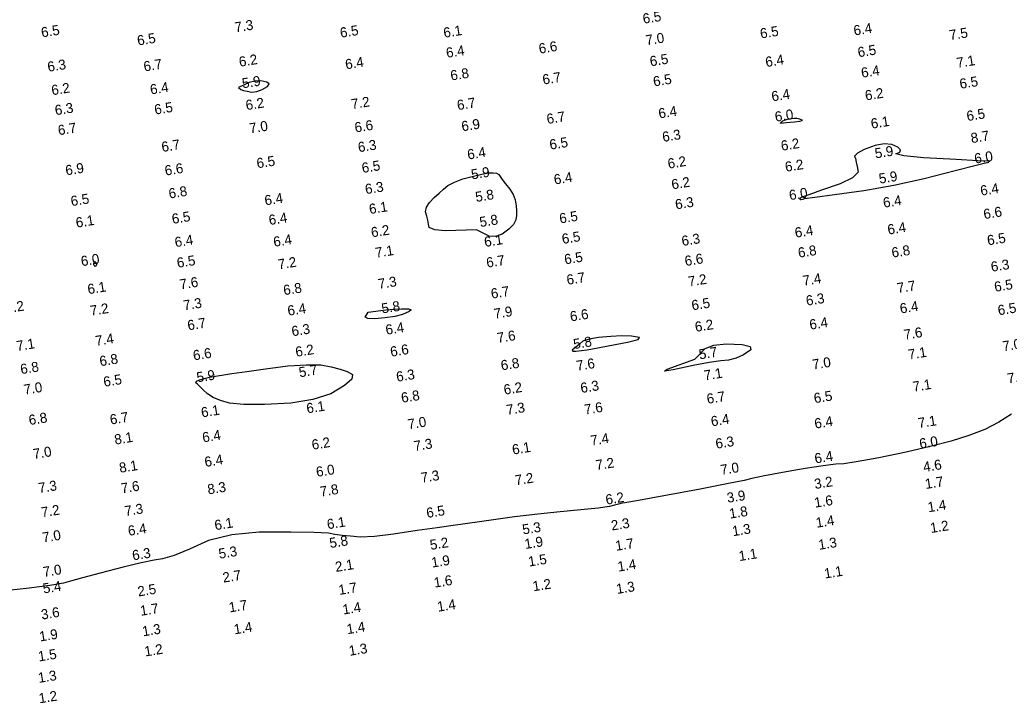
# Model space of a CAD drawing. Extents: x 988130 to 1132882, y 654656 to 841453.
# Drawn here: x 1105767.2 to 1106262.2, y 665931.4 to 666273.4 of the extents above; entities that cross this region are included whole.
import ezdxf

# ---------------------------------------------------------------- set-up
doc = ezdxf.new("R2010")
doc.units = 0
doc.layers.add('V-TOPO-MINR', color=7, linetype='Continuous')
doc.layers.add('V-TOPO-SOUN', color=7, linetype='Continuous')

msp = doc.modelspace()

# ---------------------------------------------------------------- linework, layer by layer
at = {"layer": 'V-TOPO-MINR'}
for points in [[(1105876.54, 666239.55), (1105877.83, 666238.6), (1105879.07, 666238.14), (1105880.89, 666237.7), (1105883.3, 666237.27), (1105885.82, 666237.53), (1105888.45, 666238.48), (1105891.19, 666240.11), (1105892, 666241.38), (1105890.86, 666242.28), (1105887.78, 666242.82), (1105884.82, 666242.76), (1105881.98, 666242.09)], [(1106147.8, 666221.62), (1106148.47, 666222.45), (1106149.03, 666222.85), (1106149.82, 666223.22), (1106150.83, 666223.58), (1106151.97, 666223.87), (1106153.24, 666224.09), (1106154.63, 666224.24), (1106155.98, 666224.17), (1106157.28, 666223.87), (1106158.55, 666223.35), (1106158.55, 666222.9), (1106157.29, 666222.52), (1106154.76, 666222.21), (1106152.59, 666221.97), (1106150.76, 666221.81)], [(1106159.13, 666183.69), (1106159.84, 666183.95), (1106164.97, 666184.7), (1106174.87, 666186.06), (1106189.54, 666188.04), (1106204.48, 666190.69), (1106219.69, 666194), (1106235.16, 666197.97), (1106245.61, 666200.63), (1106251.04, 666201.99), (1106251.43, 666202.04), (1106251.74, 666202.12), (1106251.96, 666202.23), (1106252.1, 666202.38), (1106252.24, 666202.51), (1106252.4, 666202.63), (1106252.57, 666202.72), (1106252.57, 666202.75), (1106252.41, 666202.72), (1106252.08, 666202.62), (1106246.5, 666202.87), (1106235.66, 666203.46), (1106219.57, 666204.41), (1106209.5, 666205.35), (1106205.46, 666206.3), (1106207.43, 666207.25), (1106207.76, 666208.35), (1106206.43, 666209.62), (1106203.44, 666211.04), (1106199.66, 666211.32), (1106195.09, 666210.47), (1106189.73, 666208.48), (1106186.3, 666206.73), (1106184.81, 666205.22), (1106185.27, 666203.95), (1106185.71, 666202.2), (1106186.15, 666199.97), (1106186.59, 666197.26), (1106183.76, 666194.38), (1106177.66, 666191.33), (1106168.3, 666188.13), (1106161.89, 666185.89), (1106158.44, 666184.62), (1106157.93, 666184.33), (1106157.6, 666184.08), (1106157.46, 666183.86), (1106157.49, 666183.69), (1106157.69, 666183.59), (1106158.05, 666183.57)], [(1105995.77, 666168.3), (1105980.13, 666167.9), (1105974.82, 666168.34), (1105972.02, 666169.44), (1105971.73, 666171.19), (1105971.34, 666173.09), (1105970.84, 666175.15), (1105970.23, 666177.37), (1105970.65, 666179.65), (1105972.1, 666182.01), (1105974.57, 666184.44), (1105976.95, 666186.66), (1105979.23, 666188.68), (1105981.4, 666190.48), (1105984.61, 666192.18), (1105988.84, 666193.77), (1105994.11, 666195.25), (1105998.39, 666196.27), (1106001.69, 666196.83), (1106004.01, 666196.92), (1106005.75, 666196.66), (1106006.91, 666196.02), (1106007.49, 666195.03), (1106008.61, 666193.48), (1106010.25, 666191.38), (1106012.42, 666188.74), (1106014.02, 666186.03), (1106015.06, 666183.26), (1106015.53, 666180.42), (1106015.75, 666177.82), (1106015.72, 666175.46), (1106015.44, 666173.33), (1106014.15, 666171.08), (1106011.84, 666168.69), (1106008.51, 666166.18), (1106005.25, 666165.02), (1106002.05, 666165.21)], [(1105804.3, 666151.1), (1105804.37, 666152.39), (1105804.53, 666152.66), (1105804.81, 666152.54), (1105805.22, 666152.04), (1105805.52, 666151.68), (1105805.71, 666151.47), (1105805.8, 666151.41), (1105805.83, 666151.34), (1105805.81, 666151.27), (1105805.75, 666151.19), (1105805.62, 666150.98), (1105805.45, 666150.64), (1105805.22, 666150.17), (1105804.98, 666150), (1105804.73, 666150.13), (1105804.47, 666150.55), (1105804.31, 666150.84), (1105804.25, 666151.01)], [(1105941.5, 666127.13), (1105950.34, 666128.22), (1105954.45, 666128.59), (1105958.25, 666128.79), (1105961.75, 666128.82), (1105962.99, 666128.37), (1105961.99, 666127.43), (1105958.73, 666126.02), (1105954.77, 666124.95), (1105950.08, 666124.23), (1105944.69, 666123.85), (1105941.33, 666124.01), (1105940.03, 666124.69)], [(1106051.13, 666108.22), (1106071.27, 666112.04), (1106076.62, 666113.5), (1106077.26, 666114.51), (1106073.19, 666115.07), (1106068.4, 666115.24), (1106062.9, 666115.02), (1106056.67, 666114.42), (1106052.02, 666113.6), (1106048.94, 666112.57), (1106047.43, 666111.32), (1106046.05, 666110.17), (1106044.77, 666109.11), (1106043.62, 666108.14), (1106043.81, 666107.61), (1106045.36, 666107.53)], [(1106104.99, 666103.67), (1106110.13, 666108.98), (1106114.49, 666110.63), (1106120.65, 666111.29), (1106128.61, 666110.96), (1106132.7, 666109.93), (1106132.93, 666108.22), (1106129.3, 666105.82), (1106125.6, 666104.12), (1106121.81, 666103.11), (1106117.95, 666102.81), (1106112.04, 666101.89), (1106104.09, 666100.36), (1106094.09, 666098.22), (1106089.75, 666097.63), (1106091.06, 666098.61)], [(1105862.17, 666094.56), (1105873.32, 666096.35), (1105880.78, 666097.44), (1105890.12, 666098.71), (1105901.34, 666100.19), (1105910.56, 666100.85), (1105917.78, 666100.71), (1105923, 666099.76), (1105927.4, 666098.65), (1105930.96, 666097.37), (1105933.7, 666095.92), (1105933.24, 666093.59), (1105929.59, 666090.39), (1105922.75, 666086.31), (1105913.8, 666083.38), (1105902.75, 666081.61), (1105889.6, 666080.99), (1105879.36, 666081), (1105872.04, 666081.64), (1105867.64, 666082.9), (1105863.99, 666084.42), (1105861.11, 666086.2), (1105858.98, 666088.24), (1105857.3, 666089.86), (1105856.07, 666091.06), (1105855.29, 666091.84), (1105855.62, 666092.57), (1105857.06, 666093.26)]]:
    msp.add_lwpolyline(points, close=True, dxfattribs=at)
msp.add_lwpolyline([(1106263.35, 666076.03), (1106257.11, 666072.05), (1106249.98, 666068.49), (1106241.98, 666065.33), (1106233.11, 666062.59), (1106222.66, 666059.83), (1106210.64, 666057.06), (1106197.05, 666054.26), (1106186.67, 666052.33), (1106179.5, 666051.26), (1106175.54, 666051.05), (1106169.1, 666050.24), (1106160.17, 666048.83), (1106148.75, 666046.81), (1106139.85, 666045.16), (1106133.48, 666043.87), (1106129.62, 666042.94), (1106120.98, 666041.19), (1106107.56, 666038.62), (1106089.37, 666035.23), (1106076.79, 666032.91), (1106069.83, 666031.65), (1106068.5, 666031.46), (1106066.79, 666031.1), (1106064.7, 666030.57), (1106062.25, 666029.87), (1106056.64, 666029.06), (1106047.87, 666028.13), (1106035.95, 666027.09), (1106024.89, 666025.94), (1106014.69, 666024.67), (1106005.35, 666023.3), (1105997.13, 666022.12), (1105990.01, 666021.15), (1105984, 666020.37), (1105976.02, 666019.26), (1105966.06, 666017.8), (1105954.13, 666016.01), (1105944.58, 666014.93), (1105937.41, 666014.58), (1105932.62, 666014.96), (1105928.41, 666015.4), (1105924.77, 666015.91), (1105921.71, 666016.49), (1105914.38, 666016.88), (1105902.79, 666017.09), (1105886.95, 666017.1), (1105873.22, 666015.67), (1105861.59, 666012.79), (1105852.08, 666008.46), (1105844.38, 666005.41), (1105838.51, 666003.61), (1105834.46, 666003.09), (1105827.93, 666001.74), (1105818.93, 665999.55), (1105807.44, 665996.54), (1105798.63, 665994.2), (1105792.5, 665992.55), (1105789.05, 665991.57), (1105782.17, 665990.41), (1105771.87, 665989.07), (1105758.14, 665987.55)], dxfattribs=at)

# ---------------------------------------------------------------- texts
at = {"layer": 'V-TOPO-SOUN'}
for s, p in [('6.5', (1106079.26, 666271.44)), ('6.5', (1105778.25, 666264.59)), ('7.3', (1105875.13, 666267.15)), ('6.5', (1105927.79, 666264.44)), ('6.1', (1105979.54, 666264.43)), ('6.5', (1106137.97, 666264.04)), ('6.4', (1106184.75, 666265.54)), ('7.5', (1106232.66, 666263.24)), ('6.5', (1105826.31, 666260.54)), ('7.0', (1106080.76, 666260.68)), ('6.4', (1105980.86, 666254.39)), ('6.6', (1106027.23, 666256.48)), ('6.5', (1106186.8, 666254.66)), ('6.2', (1105877.23, 666249.9)), ('6.4', (1105930.41, 666248.6)), ('6.5', (1106082.8, 666250.12)), ('6.4', (1106140.63, 666249.8)), ('7.1', (1106236.26, 666249.36)), ('6.3', (1105781.43, 666247.39)), ('6.7', (1105829.52, 666247.54)), ('6.4', (1106188.54, 666244.4)), ('5.9', (1105878.79, 666239.12)), ('6.8', (1105983.04, 666243.02)), ('6.7', (1106029.11, 666240.99)), ('6.5', (1106084.47, 666240.04)), ('6.5', (1106237.78, 666238.87)), ('6.2', (1105783.4, 666235.66)), ('6.4', (1105832.77, 666236.03)), ('7.2', (1105933.41, 666228.7)), ('6.7', (1105986.35, 666228.19)), ('6.4', (1106143.67, 666232.56)), ('6.2', (1106190.47, 666233.05)), ('6.3', (1105785.11, 666225.65)), ('6.5', (1105834.91, 666225.97)), ('6.2', (1105880.59, 666228.18)), ('6.4', (1106087.13, 666224.03)), ('6.7', (1106031.18, 666221.28)), ('6.0', (1106145.36, 666222.39)), ('6.1', (1106193.39, 666218.93)), ('6.5', (1106241.28, 666222.75)), ('6.7', (1105786.67, 666215.63)), ('7.0', (1105882.44, 666216.6)), ('6.6', (1105935.1, 666217.01)), ('6.9', (1105988.55, 666217.59)), ('6.5', (1106032.6, 666208.43)), ('6.3', (1106089.04, 666212.3)), ('8.7', (1106243.39, 666211.69)), ('6.7', (1105838.48, 666207.27)), ('6.3', (1105936.77, 666207.13)), ('6.2', (1106148.41, 666207.88)), ('5.9', (1106195.38, 666204.07)), ('6.5', (1105886.06, 666199.08)), ('6.4', (1105991.49, 666203.47)), ('6.2', (1106091.74, 666198.92)), ('6.0', (1106245.18, 666201.44)), ('6.9', (1105790.4, 666195.56)), ('6.6', (1105840.1, 666195.45)), ('6.5', (1105938.67, 666196.76)), ('6.2', (1106150.46, 666197.34)), ('5.9', (1105993.42, 666193.53)), ('6.4', (1106034.8, 666190.97)), ('5.9', (1106197.41, 666191.42)), ('6.8', (1105842.06, 666183.95)), ('6.3', (1105940.33, 666186.15)), ('6.2', (1106093.64, 666188.52)), ('6.4', (1106248.17, 666185.4)), ('6.5', (1105793.06, 666180.16)), ('6.4', (1105890.03, 666180.51)), ('5.8', (1105995.52, 666182.28)), ('6.0', (1106152.48, 666183.13)), ('6.4', (1106199.5, 666179.39)), ('6.1', (1105942.34, 666176.2)), ('6.3', (1106095.5, 666178.51)), ('6.1', (1105795.6, 666169.4)), ('6.5', (1105843.65, 666171.27)), ('6.4', (1105892.14, 666170.71)), ('5.8', (1105997.6, 666169.7)), ('6.5', (1106037.52, 666171.48)), ('6.6', (1106249.73, 666173.66)), ('6.2', (1105943.31, 666164.53)), ('6.4', (1106155.34, 666164.38)), ('6.4', (1106201.73, 666165.92)), ('6.4', (1105845.09, 666159.61)), ('6.4', (1105894.44, 666159.8)), ('6.1', (1105999.95, 666159.74)), ('6.5', (1106038.79, 666161.25)), ('6.3', (1106098.7, 666160.23)), ('6.5', (1106251.59, 666160.53)), ('7.1', (1105945.42, 666154.32)), ('6.8', (1106156.95, 666154.35)), ('6.8', (1106203.77, 666154.4)), ('6.0', (1105798.16, 666150.08)), ('6.5', (1105846.18, 666149.29)), ('6.7', (1106000.99, 666149.39)), ('6.5', (1106040.01, 666151.01)), ('6.6', (1106100.26, 666150.2)), ('7.2', (1105896.74, 666148.49)), ('6.3', (1106253.44, 666147.3)), ('6.7', (1106041.17, 666140.79)), ('7.2', (1106101.99, 666139.93)), ('7.4', (1106159.32, 666140.33)), ('6.1', (1105801.48, 666136.08)), ('7.6', (1105847.59, 666138.49)), ('6.8', (1105899.42, 666135.58)), ('7.3', (1105946.86, 666138.72)), ('7.7', (1106206.52, 666136.65)), ('6.5', (1106255.13, 666137.28)), ('6.7', (1106003.29, 666133.86)), ('6.3', (1106160.93, 666130.35)), ('7.2', (1105760.47, 666126.54)), ('7.2', (1105802.77, 666125.31)), ('7.3', (1105849.39, 666127.99)), ('6.4', (1105901.53, 666125.31)), ('5.8', (1105948.56, 666126.44)), ('6.5', (1106103.68, 666128.01)), ('6.4', (1106207.9, 666126.43)), ('6.5', (1106256.9, 666125.54)), ('7.9', (1106004.78, 666123.79)), ('6.6', (1106042.86, 666122.45)), ('6.7', (1105851.45, 666118.01)), ('6.3', (1105903.56, 666115.02)), ('6.4', (1105950.59, 666115.78)), ('6.2', (1106105.37, 666117.22)), ('6.4', (1106162.67, 666118.35)), ('7.4', (1105805.35, 666110.2)), ('7.6', (1106006.36, 666111.72)), ('7.6', (1106209.89, 666113.31)), ('7.1', (1105765.86, 666107.66)), ('6.2', (1105905.49, 666104.74)), ('6.6', (1105952.93, 666104.81)), ('5.8', (1106044.54, 666108.66)), ('7.0', (1106259.3, 666107.53)), ('6.8', (1105807.47, 666100.03)), ('6.6', (1105854.25, 666102.96)), ('5.7', (1106107.35, 666103.47)), ('7.1', (1106212.06, 666103.39)), ('6.8', (1105767.85, 666096.09)), ('6.8', (1106008.26, 666097.96)), ('7.6', (1106046.04, 666097.78)), ('7.0', (1106164.11, 666098.39)), ('6.5', (1105809.41, 666089.76)), ('5.9', (1105856.03, 666091.98)), ('5.7', (1105907.22, 666094.51)), ('6.3', (1105955.93, 666092.27)), ('7.1', (1106109.88, 666092.92)), ('7.2', (1106261.67, 666091.43)), ('7.0', (1105769.59, 666085.84)), ('6.2', (1106009.7, 666085.82)), ('6.3', (1106048.09, 666086.66)), ('7.1', (1106214.36, 666087.31)), ('6.8', (1105958.38, 666081.77)), ('6.7', (1106111.27, 666081.22)), ('6.5', (1106164.86, 666081.53)), ('6.1', (1105910.99, 666076.44)), ('7.3', (1106011.04, 666075.69)), ('7.6', (1106050, 666075.85)), ('6.8', (1105772.05, 666070.61)), ('6.7', (1105812.68, 666070.85)), ('6.1', (1105858.3, 666074.42)), ('6.4', (1106113.36, 666069.94)), ('7.0', (1105961.7, 666068.5)), ('6.4', (1106165.16, 666068.83)), ('7.1', (1106217, 666069.11)), ('8.1', (1105814.91, 666060.84)), ('6.4', (1105858.9, 666061.91)), ('7.4', (1106053.12, 666060.33)), ('6.2', (1105913.64, 666058.25)), ('7.3', (1105964.74, 666057.58)), ('6.1', (1106013.92, 666055.83)), ('6.3', (1106115.68, 666058.76)), ('6.0', (1106217.65, 666058.81)), ('7.0', (1105774.22, 666053.63)), ('6.4', (1106165.22, 666051.38)), ('8.1', (1105817.32, 666046.7)), ('6.4', (1105860.01, 666049.64)), ('7.2', (1106055.73, 666048.04)), ('7.0', (1106118.17, 666045.67)), ('4.6', (1106219.56, 666047.13)), ('6.0', (1105915.83, 666044.66)), ('7.3', (1105968.24, 666041.72)), ('7.2', (1106015.34, 666040.46)), ('7.3', (1105776.88, 666036.61)), ('7.6', (1105818.2, 666036.43)), ('8.3', (1105861.48, 666035.91)), ('3.2', (1106165.08, 666038.61)), ('1.7', (1106220.5, 666038.62)), ('7.8', (1105917.76, 666034.79)), ('6.2', (1106060.67, 666030.77)), ('3.9', (1106121.37, 666031.7)), ('1.6', (1106165.09, 666029.25)), ('1.4', (1106221.84, 666026.97)), ('7.2', (1105778.28, 666024.43)), ('7.3', (1105820.03, 666025.04)), ('6.5', (1105970.99, 666024.13)), ('1.8', (1106122.52, 666023.77)), ('6.1', (1105865.01, 666017.98)), ('6.1', (1105921.27, 666018.45)), ('5.3', (1106019.04, 666015.83)), ('2.3', (1106063.43, 666017.84)), ('1.4', (1106165.86, 666019.21)), ('1.2', (1106223.09, 666016.58)), ('7.0', (1105778.88, 666011.83)), ('6.4', (1105821.71, 666015.14)), ('1.3', (1106124.01, 666014.99)), ('5.8', (1105922.52, 666009.07)), ('5.2', (1105972.79, 666008.13)), ('1.9', (1106020.13, 666008.58)), ('1.7', (1106065.54, 666007.67)), ('1.3', (1106167.14, 666008.17)), ('6.3', (1105823.83, 666002.89)), ('5.3', (1105867.07, 666003.72)), ('1.1', (1106127.28, 666002.55)), ('2.1', (1105925.36, 665997.1)), ('1.9', (1105973.51, 665999.28)), ('1.5', (1106021.98, 665999.78)), ('1.4', (1106066.71, 665997.26)), ('7.0', (1105779.19, 665994.6)), ('2.7', (1105869.08, 665991.77)), ('1.1', (1106170.03, 665993.79)), ('5.4', (1105779.1, 665986.3)), ('1.6', (1105974.72, 665989.24)), ('1.2', (1106024.18, 665987.42)), ('1.3', (1106066.01, 665986.08)), ('2.5', (1105826.54, 665984.83)), ('1.7', (1105927.04, 665985.59)), ('1.7', (1105872.18, 665976.84)), ('1.4', (1105976.45, 665977.18)), ('3.6', (1105778.22, 665973.26)), ('1.7', (1105827.78, 665975.15)), ('1.4', (1105929.05, 665975.78)), ('1.4', (1105931.13, 665965.95)), ('1.9', (1105777.33, 665962.3)), ('1.3', (1105828.84, 665964.87)), ('1.4', (1105874.66, 665965.87)), ('1.5', (1105776.75, 665952.29)), ('1.2', (1105829.93, 665954.8)), ('1.3', (1105932.23, 665955.13)), ('1.3', (1105776.73, 665941.59)), ('1.2', (1105777.06, 665931.35))]:
    msp.add_text(s, height=5, rotation=9.0039, dxfattribs=at).set_placement(p)

doc.saveas('drawing.dxf')
